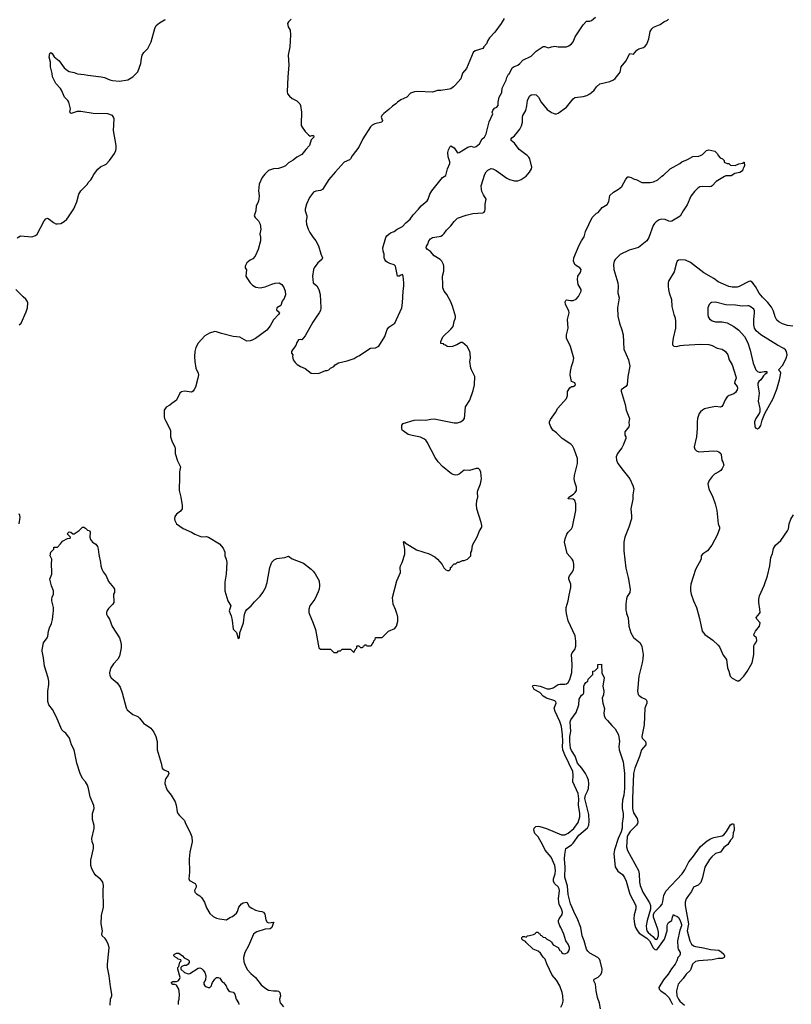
# Model space of a CAD drawing. Header units: inches. Extents: x 1934316 to 2140091, y 524953 to 667329.
# Tile 352 of 384: x 2068259 to 2077476, y 605331 to 617094. Entities that reach past the tile are written whole.
import ezdxf

# ---------------------------------------------------------------- set-up
doc = ezdxf.new("R2010")
doc.units = ezdxf.units.IN
doc.header["$MEASUREMENT"] = 0
for name, color, linetype in [('C0660', 7, 'Continuous'), ('C0661', 7, 'Continuous'), ('C0670', 7, 'Continuous'), ('C0671', 7, 'Continuous')]:
    doc.layers.add(name, color=color, linetype=linetype)

msp = doc.modelspace()

# ---------------------------------------------------------------- linework, layer by layer
at = {"layer": 'C0660', "color": 5, "elevation": 180}
for points in [[(2069341, 605321), (2069342, 605390), (2069359, 605430), (2069361, 605450), (2069342, 605542), (2069328, 605672), (2069309, 605769), (2069307, 605807), (2069327, 606010), (2069315, 606050), (2069294, 606094), (2069278, 606118), (2069245, 606150), (2069239, 606170), (2069247, 606210), (2069233, 606293), (2069234, 606390), (2069260, 606490), (2069256, 606690), (2069260, 606750), (2069251, 606789), (2069243, 606803), (2069225, 606825), (2069170, 606871), (2069150, 606897), (2069120, 606950), (2069107, 606990), (2069110, 607053), (2069142, 607190), (2069139, 607230), (2069126, 607270), (2069121, 607310), (2069149, 607430), (2069147, 607467), (2069130, 607540), (2069127, 607570), (2069129, 607611), (2069147, 607670), (2069145, 607705), (2069101, 607810), (2069079, 607910), (2069067, 607947), (2069043, 607990), (2069008, 608028), (2068980, 608090), (2068942, 608210), (2068909, 608370), (2068876, 608430), (2068852, 608510), (2068810, 608570), (2068786, 608586), (2068763, 608610), (2068694, 608770), (2068650, 608854), (2068605, 608910), (2068593, 608950), (2068593, 609070), (2068606, 609150), (2068607, 609190), (2068600, 609230), (2068556, 609370), (2068545, 609470), (2068527, 609550), (2068527, 609567), (2068542, 609650), (2068587, 609710), (2068596, 609730), (2068601, 609790), (2068613, 609830), (2068640, 609880), (2068652, 609928), (2068660, 610000)], [(2069297, 610000), (2069297, 609990), (2069307, 609967), (2069330, 609930), (2069363, 609843), (2069450, 609707), (2069463, 609670), (2069469, 609630), (2069469, 609589), (2069451, 609490), (2069430, 609452), (2069380, 609400), (2069348, 609352), (2069334, 609310), (2069332, 609290), (2069337, 609257), (2069351, 609231), (2069424, 609170), (2069458, 609118), (2069483, 609050), (2069530, 608871), (2069542, 608850), (2069610, 608794), (2069670, 608768), (2069690, 608750), (2069738, 608690), (2069825, 608630), (2069862, 608582), (2069885, 608530), (2069900, 608470), (2069899, 608370), (2069949, 608210), (2069962, 608150), (2069985, 608130), (2070000, 608124)], [(2070000, 608017), (2069997, 608010), (2069993, 607970), (2070000, 607944)]]:
    msp.add_lwpolyline(points, dxfattribs=at)
at = {"layer": 'C0661', "color": 5}
for points, elevation in [([(2068230, 614488), (2068270, 614513), (2068402, 614498), (2068446, 614514), (2068467, 614533), (2068550, 614691), (2068570, 614716), (2068590, 614721), (2068610, 614711), (2068661, 614670), (2068690, 614656), (2068710, 614653), (2068750, 614660), (2068790, 614683), (2068820, 614710), (2068841, 614739), (2068906, 614834), (2068941, 614919), (2068965, 615010), (2068989, 615050), (2069068, 615130), (2069078, 615150), (2069110, 615182), (2069130, 615212), (2069141, 615239), (2069192, 615308), (2069225, 615335), (2069290, 615368), (2069330, 615411), (2069390, 615494), (2069408, 615530), (2069413, 615550), (2069413, 615590), (2069380, 615770), (2069386, 615910), (2069381, 615930), (2069368, 615948), (2069310, 615971), (2069135, 615975), (2068990, 615998), (2068945, 615995), (2068875, 615975), (2068863, 615983), (2068859, 615990), (2068865, 616030), (2068844, 616110), (2068832, 616130), (2068794, 616170), (2068758, 616250), (2068745, 616270), (2068690, 616330), (2068651, 616410), (2068648, 616450), (2068628, 616530), (2068625, 616585), (2068612, 616648), (2068619, 616690), (2068630, 616701), (2068645, 616690), (2068670, 616650), (2068730, 616602), (2068790, 616517), (2068830, 616485), (2068850, 616476), (2068910, 616462), (2068950, 616445), (2069030, 616440), (2069074, 616430), (2069230, 616410), (2069270, 616402), (2069335, 616375), (2069367, 616367), (2069450, 616361), (2069550, 616374), (2069610, 616410), (2069670, 616470), (2069705, 616570), (2069712, 616630), (2069723, 616670), (2069740, 616700), (2069789, 616750), (2069831, 616830), (2069872, 616990), (2069890, 617024), (2069930, 617057), (2069990, 617093), (2070000, 617095)], 220), ([(2068253, 613447), (2068278, 613470), (2068337, 613603), (2068351, 613650), (2068354, 613710), (2068350, 613732), (2068334, 613754), (2068301, 613781), (2068213, 613870)], 220), ([(2070000, 612451), (2069984, 612430), (2069984, 612350), (2069988, 612330), (2070000, 612307)], 220), ([(2068251, 611071), (2068264, 611150), (2068262, 611170), (2068251, 611191)], 220), ([(2068660, 610000), (2068664, 610030), (2068662, 610070), (2068644, 610150), (2068644, 610170), (2068647, 610193), (2068662, 610230), (2068664, 610270), (2068638, 610330), (2068618, 610410), (2068641, 610470), (2068644, 610496), (2068638, 610590), (2068642, 610650), (2068621, 610690), (2068629, 610731), (2068666, 610770), (2068668, 610792), (2068710, 610794), (2068748, 610832), (2068770, 610862), (2068830, 610894), (2068862, 610898), (2068866, 610910), (2068826, 610950), (2068850, 610974), (2068870, 610972), (2068893, 610953), (2068910, 610952), (2068968, 610992), (2069010, 611032), (2069032, 611032), (2069038, 611018), (2069050, 611014), (2069070, 610994), (2069091, 610991), (2069102, 610970), (2069096, 610910), (2069103, 610883), (2069130, 610851), (2069170, 610826), (2069190, 610801), (2069198, 610770), (2069204, 610704), (2069225, 610610), (2069227, 610570), (2069239, 610530), (2069257, 610497), (2069293, 610450), (2069321, 610381), (2069381, 610310), (2069390, 610290), (2069390, 610250), (2069381, 610230), (2069383, 610130), (2069372, 610110), (2069321, 610059), (2069305, 610035), (2069297, 610010), (2069297, 610000)], 180)]:
    msp.add_lwpolyline(points, dxfattribs=dict(at, elevation=elevation))
at = {"layer": 'C0670', "color": 5}
for points, elevation in [([(2070771, 610000), (2070783, 609970), (2070797, 609917), (2070810, 609814), (2070850, 609774), (2070870, 609702), (2070886, 609710), (2070888, 609770), (2070932, 609888), (2070945, 609990), (2070948, 610000)], 220), ([(2071715, 610000), (2071766, 609886), (2071791, 609810), (2071834, 609590), (2071850, 609574), (2071970, 609572), (2072010, 609534), (2072050, 609534), (2072068, 609552), (2072090, 609554), (2072110, 609574), (2072210, 609574), (2072250, 609534), (2072266, 609570), (2072286, 609590), (2072286, 609610), (2072290, 609614), (2072310, 609614), (2072330, 609594), (2072350, 609594), (2072362, 609598), (2072367, 609613), (2072382, 609618), (2072390, 609634), (2072398, 609618), (2072410, 609614), (2072450, 609614), (2072462, 609618), (2072466, 609630), (2072487, 609653), (2072488, 609672), (2072506, 609690), (2072510, 609714), (2072590, 609714), (2072666, 609790), (2072738, 609822), (2072749, 609831), (2072758, 609850), (2072774, 609906), (2072774, 609954), (2072767, 609993), (2072765, 610000)], 220), ([(2074724, 605296), (2074742, 605338), (2074750, 605370), (2074747, 605430), (2074740, 605470), (2074712, 605550), (2074670, 605617), (2074618, 605678), (2074555, 605815), (2074535, 605870), (2074510, 605893), (2074480, 605940), (2074450, 605966), (2074393, 605990), (2074309, 606070), (2074302, 606082), (2074270, 606098), (2074258, 606110), (2074258, 606130), (2074270, 606142), (2074290, 606142), (2074310, 606134), (2074326, 606150), (2074350, 606151), (2074396, 606164), (2074422, 606178), (2074430, 606194), (2074450, 606194), (2074458, 606178), (2074470, 606174), (2074478, 606158), (2074490, 606154), (2074510, 606134), (2074534, 606130), (2074554, 606110), (2074594, 606090), (2074610, 606074), (2074630, 606042), (2074691, 606011), (2074710, 605974), (2074725, 605965), (2074732, 605950), (2074750, 605938), (2074770, 605932), (2074806, 605950), (2074818, 605970), (2074827, 605993), (2074828, 606010), (2074809, 606050), (2074782, 606090), (2074758, 606170), (2074722, 606250), (2074709, 606270), (2074695, 606310), (2074695, 606330), (2074702, 606350), (2074738, 606402), (2074744, 606430), (2074732, 606470), (2074704, 606524), (2074697, 606550), (2074693, 606590), (2074706, 606690), (2074703, 606710), (2074690, 606734), (2074651, 606771), (2074637, 606797), (2074637, 606830), (2074654, 606890), (2074659, 606930), (2074653, 606990), (2074607, 607090), (2074534, 607174), (2074507, 607230), (2074450, 607330), (2074411, 607371), (2074402, 607410), (2074406, 607434), (2074426, 607454), (2074450, 607458), (2074470, 607456), (2074550, 607429), (2074730, 607356), (2074770, 607357), (2074810, 607377), (2074877, 607430), (2074930, 607502), (2074950, 607570), (2074951, 607610), (2074932, 607710), (2074936, 607784), (2074931, 607851), (2074868, 607990), (2074871, 608070), (2074865, 608110), (2074770, 608310), (2074748, 608370), (2074741, 608410), (2074745, 608470), (2074742, 608550), (2074729, 608650), (2074712, 608710), (2074656, 608830), (2074644, 608870), (2074668, 608930), (2074664, 608944), (2074650, 608956), (2074550, 608990), (2074511, 609010), (2074470, 609054), (2074406, 609090), (2074383, 609130), (2074390, 609139), (2074410, 609143), (2074475, 609130), (2074560, 609100), (2074590, 609098), (2074631, 609110), (2074690, 609150), (2074710, 609156), (2074770, 609155), (2074790, 609160), (2074810, 609175), (2074832, 609210), (2074855, 609295), (2074859, 609390), (2074851, 609510), (2074858, 609530), (2074889, 609571), (2074900, 609610), (2074900, 609670), (2074892, 609732), (2074810, 609910), (2074791, 610000)], 180), ([(2075508, 610000), (2075528, 609948), (2075537, 609850), (2075557, 609770), (2075592, 609712), (2075669, 609649), (2075690, 609604), (2075705, 609510), (2075703, 609457), (2075696, 609410), (2075655, 609250), (2075639, 609070), (2075648, 609030), (2075658, 609018), (2075690, 608995), (2075735, 608975), (2075745, 608965), (2075750, 608950), (2075749, 608930), (2075725, 608870), (2075717, 608670), (2075692, 608530), (2075695, 608510), (2075733, 608470), (2075740, 608450), (2075738, 608430), (2075687, 608370), (2075662, 608290), (2075605, 608150), (2075591, 608089), (2075578, 607790), (2075580, 607670), (2075590, 607618), (2075633, 607550), (2075641, 607510), (2075637, 607490), (2075625, 607470), (2075550, 607395), (2075522, 607350), (2075514, 607330), (2075507, 607210), (2075518, 607170), (2075649, 606930), (2075658, 606890), (2075663, 606790), (2075671, 606750), (2075702, 606670), (2075781, 606541), (2075793, 606510), (2075794, 606466), (2075754, 606330), (2075743, 606270), (2075745, 606230), (2075750, 606210), (2075766, 606190), (2075822, 606142), (2075850, 606110), (2075870, 606104), (2075874, 606110), (2075888, 606150), (2075891, 606191), (2075883, 606230), (2075831, 606370), (2075828, 606390), (2075831, 606409), (2075844, 606436), (2075910, 606500), (2075932, 606528), (2075942, 606558), (2075954, 606630), (2075978, 606682), (2076171, 606889), (2076202, 606938), (2076250, 607033), (2076295, 607085), (2076390, 607214), (2076470, 607282), (2076510, 607308), (2076550, 607323), (2076650, 607345), (2076670, 607356), (2076703, 607397), (2076750, 607475), (2076770, 607487), (2076785, 607485), (2076790, 607474), (2076794, 607426), (2076795, 607410), (2076782, 607378), (2076779, 607330), (2076771, 607310), (2076751, 607290), (2076719, 607241), (2076670, 607203), (2076630, 607150), (2076570, 607133), (2076526, 607094), (2076498, 607062), (2076444, 606970), (2076415, 606845), (2076394, 606786), (2076365, 606755), (2076308, 606732), (2076283, 606677), (2076246, 606630), (2076221, 606590), (2076208, 606550), (2076209, 606511), (2076248, 606290), (2076231, 606210), (2076262, 606090), (2076283, 606050), (2076308, 606030), (2076330, 606020), (2076425, 606005), (2076510, 605984), (2076610, 605979), (2076639, 605959), (2076668, 605930), (2076676, 605910), (2076674, 605890), (2076650, 605876), (2076604, 605876), (2076530, 605863), (2076370, 605849), (2076330, 605840), (2076295, 605810), (2076277, 605750), (2076266, 605734), (2076221, 605690), (2076183, 605637), (2076126, 605570), (2076105, 605490), (2076110, 605430), (2076128, 605390), (2076143, 605370), (2076199, 605319)], 180), ([(2076362, 610000), (2076380, 609940), (2076411, 609790), (2076441, 609750), (2076539, 609679), (2076602, 609622), (2076620, 609600), (2076663, 609503), (2076702, 609450), (2076713, 609350), (2076731, 609310), (2076747, 609250), (2076768, 609228), (2076830, 609196), (2076850, 609196), (2076869, 609210), (2076909, 609250), (2076950, 609305), (2077009, 609410), (2077027, 609510), (2077027, 609613), (2077035, 609630), (2077054, 609650), (2077065, 609675), (2077061, 609710), (2077033, 609733), (2077029, 609750), (2077050, 609790), (2077094, 609850), (2077105, 609890), (2077065, 609930), (2077055, 609950), (2077094, 610000)], 220), ([(2075198, 605278), (2075186, 605346), (2075162, 605410), (2075143, 605490), (2075138, 605570), (2075115, 605610), (2075119, 605630), (2075170, 605656), (2075198, 605682), (2075213, 605710), (2075217, 605750), (2075193, 605850), (2075183, 605870), (2075163, 605890), (2075070, 605940), (2075045, 605965), (2075030, 605990), (2075002, 606090), (2074978, 606150), (2074960, 606250), (2074918, 606358), (2074888, 606410), (2074855, 606495), (2074837, 606530), (2074810, 606641), (2074801, 606741), (2074772, 606850), (2074774, 606970), (2074765, 607070), (2074770, 607122), (2074784, 607190), (2074850, 607236), (2074870, 607256), (2074936, 607350), (2075042, 607438), (2075057, 607470), (2075062, 607518), (2075057, 607597), (2075011, 607790), (2075017, 607830), (2075043, 607877), (2075052, 607910), (2075057, 607970), (2075053, 608010), (2075038, 608050), (2075016, 608090), (2074972, 608152), (2074922, 608210), (2074894, 608294), (2074850, 608362), (2074839, 608390), (2074829, 608471), (2074831, 608529), (2074841, 608590), (2074834, 608706), (2074842, 608730), (2074905, 608815), (2074939, 608910), (2074942, 608978), (2074970, 609022), (2074990, 609034), (2074998, 609050), (2074998, 609130), (2075007, 609153), (2075023, 609177), (2075046, 609190), (2075050, 609214), (2075106, 609270), (2075106, 609310), (2075130, 609314), (2075166, 609350), (2075166, 609390), (2075210, 609394), (2075212, 609292), (2075239, 609230), (2075226, 609130), (2075236, 609070), (2075231, 609029), (2075218, 608990), (2075225, 608930), (2075245, 608865), (2075238, 608810), (2075240, 608780), (2075252, 608750), (2075282, 608722), (2075330, 608662), (2075370, 608622), (2075411, 608551), (2075424, 608470), (2075416, 608410), (2075419, 608370), (2075467, 608227), (2075484, 608090), (2075485, 607910), (2075477, 607830), (2075459, 607770), (2075456, 607710), (2075457, 607670), (2075469, 607610), (2075469, 607570), (2075455, 607490), (2075454, 607434), (2075444, 607390), (2075406, 607310), (2075362, 607178), (2075357, 607130), (2075371, 606971), (2075402, 606922), (2075460, 606880), (2075484, 606844), (2075502, 606802), (2075546, 606646), (2075617, 606510), (2075617, 606470), (2075599, 606401), (2075593, 606350), (2075602, 606290), (2075616, 606250), (2075637, 606210), (2075660, 606180), (2075750, 606119), (2075781, 606090), (2075826, 606006), (2075846, 605986), (2075870, 605983), (2075883, 605997), (2075961, 606110), (2075993, 606210), (2075993, 606267), (2075997, 606283), (2076010, 606307), (2076049, 606331), (2076057, 606370), (2076070, 606402), (2076082, 606390), (2076110, 606383), (2076130, 606367), (2076150, 606333), (2076165, 606285), (2076165, 606270), (2076144, 606216), (2076118, 606090), (2076120, 606010), (2076126, 605990), (2076150, 605950), (2076148, 605930), (2076139, 605910), (2076121, 605890), (2076109, 605850), (2076088, 605810), (2076045, 605755), (2076006, 605690), (2075950, 605622), (2075895, 605530), (2075898, 605510), (2075919, 605490), (2075970, 605455), (2076012, 605410), (2076038, 605370), (2076055, 605330)], 160), ([(2070000, 608124), (2070032, 608110), (2070040, 608090), (2070033, 608070), (2070005, 608030), (2070000, 608017)], 180), ([(2070000, 607944), (2070004, 607930), (2070022, 607890), (2070069, 607830), (2070114, 607750), (2070126, 607710), (2070139, 607630), (2070148, 607610), (2070166, 607586), (2070227, 607527), (2070240, 607490), (2070290, 607393), (2070313, 607333), (2070318, 607270), (2070290, 607150), (2070284, 607070), (2070289, 606911), (2070281, 606830), (2070288, 606808), (2070353, 606773), (2070368, 606750), (2070366, 606730), (2070348, 606690), (2070350, 606670), (2070370, 606650), (2070410, 606626), (2070430, 606605), (2070466, 606550), (2070490, 606482), (2070530, 606416), (2070570, 606381), (2070610, 606361), (2070646, 606350), (2070730, 606339), (2070770, 606367), (2070801, 606379), (2070850, 606421), (2070860, 606440), (2070876, 606490), (2070909, 606531), (2070930, 606544), (2070970, 606551), (2071001, 606501), (2071030, 606478), (2071075, 606455), (2071122, 606442), (2071150, 606441), (2071171, 606430), (2071187, 606407), (2071198, 606338), (2071213, 606313), (2071230, 606305), (2071294, 606310), (2071285, 606295), (2071270, 606250), (2071250, 606233), (2071190, 606227), (2071090, 606197), (2071070, 606185), (2071053, 606167), (2071038, 606142), (2070993, 606030), (2070948, 605950), (2070933, 605890), (2070938, 605838), (2070959, 605779), (2070981, 605741), (2071019, 605699), (2071075, 605650), (2071145, 605565), (2071187, 605527), (2071230, 605501), (2071291, 605491), (2071333, 605493), (2071350, 605487), (2071367, 605470), (2071373, 605430), (2071364, 605390), (2071365, 605365), (2071371, 605350), (2071410, 605301)], 180), ([(2070154, 605330), (2070155, 605370), (2070162, 605390), (2070169, 605450), (2070159, 605510), (2070130, 605558), (2070110, 605569), (2070089, 605569), (2070069, 605590), (2070090, 605602), (2070130, 605602), (2070150, 605611), (2070169, 605631), (2070174, 605650), (2070149, 605750), (2070148, 605770), (2070159, 605781), (2070170, 605834), (2070186, 605850), (2070182, 605862), (2070150, 605868), (2070140, 605880), (2070110, 605898), (2070098, 605910), (2070100, 605920), (2070106, 605930), (2070130, 605942), (2070160, 605940), (2070202, 605910), (2070225, 605885), (2070270, 605862), (2070282, 605850), (2070285, 605830), (2070270, 605809), (2070250, 605795), (2070225, 605795), (2070197, 605783), (2070182, 605770), (2070182, 605750), (2070229, 605709), (2070270, 605695), (2070290, 605700), (2070390, 605761), (2070410, 605767), (2070430, 605759), (2070450, 605739), (2070471, 605711), (2070482, 605670), (2070477, 605623), (2070459, 605590), (2070460, 605570), (2070471, 605550), (2070482, 605542), (2070510, 605530), (2070530, 605531), (2070549, 605550), (2070552, 605570), (2070562, 605590), (2070590, 605631), (2070610, 605651), (2070630, 605650), (2070650, 605642), (2070679, 605599), (2070692, 605590), (2070724, 605550), (2070738, 605518), (2070754, 605494), (2070770, 605483), (2070810, 605475), (2070830, 605451), (2070843, 605390), (2070871, 605350), (2070876, 605330)], 160)]:
    msp.add_lwpolyline(points, dxfattribs=dict(at, elevation=elevation))
at = {"layer": 'C0671', "color": 5}
for points, elevation in [([(2071500, 617100), (2071470, 617069), (2071459, 617050), (2071467, 617010), (2071490, 616970), (2071493, 616913), (2071487, 616770), (2071466, 616670), (2071474, 616550), (2071460, 616410), (2071453, 616230), (2071458, 616210), (2071480, 616180), (2071513, 616153), (2071570, 616125), (2071604, 616090), (2071614, 616070), (2071625, 615990), (2071619, 615850), (2071621, 615830), (2071631, 615810), (2071670, 615758), (2071710, 615718), (2071730, 615702), (2071750, 615711), (2071770, 615711), (2071771, 615690), (2071742, 615658), (2071719, 615590), (2071676, 615544), (2071630, 615483), (2071569, 615451), (2071526, 615414), (2071470, 615385), (2071432, 615348), (2071410, 615336), (2071350, 615314), (2071290, 615313), (2071230, 615293), (2071185, 615250), (2071156, 615210), (2071121, 615130), (2071110, 615050), (2071118, 614990), (2071117, 614950), (2071107, 614913), (2071085, 614870), (2071079, 614810), (2071061, 614750), (2071071, 614730), (2071111, 614690), (2071131, 614650), (2071141, 614590), (2071126, 614530), (2071135, 614495), (2071135, 614450), (2071106, 614350), (2071070, 614268), (2071043, 614237), (2071010, 614219), (2070971, 614190), (2070951, 614150), (2070951, 614130), (2070967, 614107), (2070962, 614030), (2070971, 614010), (2071012, 613952), (2071041, 613921), (2071078, 613898), (2071130, 613890), (2071190, 613904), (2071270, 613936), (2071310, 613947), (2071358, 613950), (2071391, 613931), (2071413, 613893), (2071430, 613850), (2071433, 613807), (2071417, 613763), (2071395, 613730), (2071379, 613681), (2071329, 613650), (2071328, 613628), (2071358, 613598), (2071361, 613590), (2071351, 613570), (2071292, 613508), (2071250, 613436), (2071210, 613385), (2071074, 613286), (2071036, 613264), (2071010, 613256), (2070970, 613255), (2070890, 613300), (2070809, 613310), (2070670, 613344), (2070610, 613365), (2070590, 613367), (2070525, 613350), (2070470, 613317), (2070389, 613230), (2070362, 613178), (2070350, 613130), (2070345, 613070), (2070349, 613009), (2070363, 612930), (2070391, 612871), (2070394, 612850), (2070388, 612810), (2070357, 612703), (2070344, 612676), (2070330, 612655), (2070310, 612642), (2070226, 612654), (2070190, 612649), (2070170, 612630), (2070130, 612550), (2070076, 612510), (2070053, 612487), (2070010, 612464), (2070000, 612451)], 220), ([(2074047, 617110), (2074010, 617049), (2073934, 616946), (2073870, 616878), (2073850, 616846), (2073835, 616805), (2073802, 616770), (2073792, 616750), (2073700, 616720), (2073677, 616703), (2073596, 616510), (2073547, 616453), (2073530, 616388), (2073466, 616314), (2073442, 616290), (2073410, 616269), (2073390, 616262), (2073289, 616249), (2073250, 616249), (2073190, 616229), (2073010, 616234), (2072974, 616230), (2072926, 616214), (2072882, 616170), (2072810, 616135), (2072772, 616110), (2072752, 616090), (2072710, 616062), (2072670, 616022), (2072607, 615973), (2072585, 615950), (2072576, 615930), (2072591, 615890), (2072585, 615870), (2072502, 615850), (2072468, 615832), (2072450, 615815), (2072359, 615670), (2072308, 615572), (2072230, 615469), (2072211, 615430), (2072200, 615420), (2072135, 615390), (2072026, 615274), (2071950, 615184), (2071875, 615065), (2071850, 615054), (2071795, 615045), (2071770, 615032), (2071722, 614970), (2071684, 614890), (2071669, 614831), (2071667, 614810), (2071690, 614750), (2071690, 614730), (2071680, 614690), (2071685, 614650), (2071705, 614590), (2071724, 614550), (2071763, 614490), (2071795, 614450), (2071830, 614391), (2071855, 614295), (2071876, 614250), (2071867, 614230), (2071821, 614190), (2071775, 614130), (2071767, 614110), (2071758, 614030), (2071766, 613950), (2071810, 613916), (2071834, 613870), (2071849, 613810), (2071857, 613650), (2071850, 613618), (2071837, 613590), (2071799, 613541), (2071761, 613479), (2071670, 613315), (2071630, 613269), (2071610, 613275), (2071590, 613268), (2071570, 613238), (2071557, 613203), (2071516, 613150), (2071507, 613130), (2071505, 613110), (2071522, 613090), (2071518, 613070), (2071527, 613030), (2071550, 612998), (2071574, 612974), (2071612, 612950), (2071670, 612925), (2071742, 612870), (2071830, 612865), (2071910, 612902), (2071930, 612902), (2071950, 612912), (2071970, 612932), (2072010, 612952), (2072029, 612971), (2072066, 612994), (2072170, 613019), (2072253, 613047), (2072289, 613071), (2072310, 613078), (2072450, 613171), (2072510, 613172), (2072550, 613192), (2072621, 613310), (2072650, 613391), (2072670, 613419), (2072739, 613470), (2072824, 613650), (2072833, 613713), (2072839, 613850), (2072849, 613910), (2072849, 613950), (2072839, 614030), (2072830, 614048), (2072810, 614042), (2072790, 614028), (2072770, 614028), (2072749, 614150), (2072730, 614167), (2072682, 614182), (2072650, 614197), (2072632, 614210), (2072619, 614230), (2072614, 614250), (2072614, 614294), (2072602, 614330), (2072598, 614370), (2072633, 614490), (2072646, 614510), (2072690, 614548), (2072730, 614562), (2072769, 614590), (2072830, 614624), (2072872, 614668), (2072923, 614710), (2072958, 614762), (2073023, 614830), (2073053, 614870), (2073126, 614930), (2073138, 614950), (2073157, 615010), (2073182, 615050), (2073310, 615207), (2073349, 615231), (2073367, 615310), (2073395, 615375), (2073396, 615396), (2073375, 615455), (2073372, 615508), (2073380, 615540), (2073402, 615578), (2073410, 615585), (2073430, 615576), (2073450, 615561), (2073490, 615505), (2073510, 615507), (2073612, 615572), (2073650, 615582), (2073673, 615573), (2073690, 615572), (2073710, 615578), (2073750, 615611), (2073784, 615670), (2073810, 615691), (2073829, 615730), (2073866, 615874), (2073909, 615970), (2073904, 615990), (2073909, 616010), (2073930, 616038), (2073958, 616050), (2073975, 616070), (2073975, 616110), (2073985, 616170), (2074016, 616224), (2074023, 616277), (2074069, 616370), (2074077, 616403), (2074099, 616441), (2074110, 616452), (2074140, 616520), (2074164, 616536), (2074190, 616541), (2074209, 616550), (2074234, 616570), (2074270, 616611), (2074370, 616658), (2074430, 616718), (2074510, 616774), (2074530, 616772), (2074570, 616758), (2074610, 616771), (2074650, 616776), (2074690, 616771), (2074790, 616771), (2074817, 616783), (2074850, 616806), (2074869, 616830), (2074894, 616890), (2074990, 617031), (2075030, 617078), (2075070, 617078), (2075090, 617083), (2075137, 617123)], 240), ([(2072765, 610000), (2072749, 610049), (2072721, 610110), (2072713, 610190), (2072762, 610390), (2072806, 610490), (2072804, 610550), (2072808, 610570), (2072827, 610610), (2072861, 610710), (2072861, 610770), (2072843, 610857), (2072850, 610858), (2072863, 610843), (2072999, 610759), (2073150, 610711), (2073216, 610676), (2073251, 610650), (2073305, 610585), (2073326, 610546), (2073350, 610522), (2073370, 610514), (2073390, 610514), (2073406, 610530), (2073406, 610550), (2073422, 610558), (2073426, 610570), (2073450, 610594), (2073470, 610594), (2073488, 610612), (2073507, 610613), (2073550, 610632), (2073570, 610632), (2073606, 610650), (2073646, 610690), (2073647, 610727), (2073658, 610750), (2073666, 610814), (2073723, 610917), (2073752, 610988), (2073779, 611030), (2073781, 611050), (2073773, 611087), (2073719, 611250), (2073716, 611296), (2073721, 611350), (2073732, 611390), (2073727, 611450), (2073730, 611470), (2073762, 611550), (2073774, 611610), (2073767, 611687), (2073755, 611715), (2073739, 611730), (2073713, 611733), (2073630, 611708), (2073570, 611710), (2073510, 611665), (2073490, 611656), (2073470, 611653), (2073450, 611655), (2073415, 611670), (2073310, 611755), (2073258, 611810), (2073223, 611863), (2073127, 612047), (2073111, 612070), (2073088, 612088), (2073047, 612106), (2072946, 612126), (2072900, 612140), (2072840, 612180), (2072829, 612190), (2072822, 612210), (2072822, 612250), (2072839, 612270), (2072970, 612309), (2073050, 612314), (2073110, 612309), (2073170, 612322), (2073210, 612324), (2073450, 612277), (2073490, 612278), (2073523, 612290), (2073555, 612310), (2073573, 612330), (2073585, 612470), (2073635, 612550), (2073675, 612665), (2073692, 612730), (2073694, 612830), (2073654, 612910), (2073649, 612929), (2073637, 613010), (2073644, 613050), (2073639, 613110), (2073634, 613130), (2073604, 613190), (2073550, 613238), (2073530, 613238), (2073482, 613210), (2073430, 613189), (2073390, 613184), (2073366, 613190), (2073347, 613207), (2073328, 613208), (2073322, 613222), (2073290, 613226), (2073288, 613230), (2073288, 613250), (2073315, 613305), (2073410, 613395), (2073438, 613430), (2073450, 613490), (2073463, 613530), (2073463, 613550), (2073428, 613670), (2073404, 613730), (2073361, 613810), (2073329, 613850), (2073313, 613890), (2073315, 613965), (2073310, 613990), (2073309, 614029), (2073324, 614090), (2073324, 614150), (2073320, 614170), (2073300, 614210), (2073280, 614230), (2073210, 614274), (2073165, 614325), (2073129, 614350), (2073113, 614370), (2073118, 614390), (2073134, 614410), (2073147, 614450), (2073165, 614475), (2073188, 614492), (2073270, 614502), (2073290, 614507), (2073310, 614520), (2073330, 614539), (2073359, 614581), (2073408, 614630), (2073450, 614684), (2073490, 614723), (2073590, 614759), (2073670, 614777), (2073792, 614788), (2073805, 614795), (2073813, 614807), (2073819, 614830), (2073817, 614890), (2073829, 614950), (2073800, 615000), (2073781, 615041), (2073774, 615070), (2073771, 615110), (2073815, 615250), (2073830, 615277), (2073850, 615297), (2073890, 615314), (2073911, 615311), (2073951, 615291), (2074079, 615199), (2074110, 615183), (2074170, 615168), (2074210, 615169), (2074250, 615184), (2074310, 615226), (2074350, 615271), (2074371, 615310), (2074376, 615330), (2074352, 615430), (2074340, 615450), (2074320, 615470), (2074224, 615544), (2074170, 615618), (2074130, 615650), (2074128, 615670), (2074137, 615683), (2074170, 615708), (2074207, 615750), (2074234, 615786), (2074254, 615826), (2074264, 615870), (2074264, 615930), (2074270, 615950), (2074303, 616010), (2074316, 616064), (2074325, 616130), (2074350, 616182), (2074370, 616196), (2074410, 616200), (2074430, 616195), (2074456, 616170), (2074488, 616108), (2074560, 616020), (2074610, 615984), (2074650, 615968), (2074670, 615968), (2074690, 615977), (2074789, 616050), (2074870, 616147), (2074890, 616163), (2074990, 616176), (2075032, 616188), (2075070, 616207), (2075090, 616223), (2075119, 616250), (2075150, 616291), (2075190, 616327), (2075310, 616357), (2075350, 616375), (2075370, 616391), (2075421, 616450), (2075432, 616468), (2075445, 616530), (2075500, 616600), (2075548, 616690), (2075590, 616682), (2075630, 616731), (2075654, 616746), (2075710, 616763), (2075730, 616776), (2075750, 616801), (2075774, 616866), (2075790, 616951), (2075810, 616986), (2075830, 617003), (2075910, 617036), (2075953, 617067), (2075998, 617090), (2076010, 617102)], 220), ([(2074791, 610000), (2074785, 610030), (2074788, 610070), (2074812, 610150), (2074822, 610218), (2074844, 610310), (2074841, 610350), (2074819, 610410), (2074818, 610430), (2074826, 610450), (2074862, 610498), (2074876, 610524), (2074880, 610550), (2074879, 610590), (2074870, 610627), (2074858, 610650), (2074798, 610718), (2074766, 610850), (2074773, 610890), (2074793, 610947), (2074809, 610971), (2074850, 611010), (2074864, 611036), (2074902, 611230), (2074901, 611310), (2074890, 611350), (2074870, 611364), (2074810, 611370), (2074819, 611390), (2074873, 611427), (2074894, 611446), (2074908, 611470), (2074911, 611510), (2074889, 611570), (2074881, 611610), (2074886, 611650), (2074921, 611790), (2074922, 611850), (2074884, 611964), (2074862, 612002), (2074841, 612021), (2074738, 612090), (2074670, 612159), (2074628, 612190), (2074602, 612230), (2074589, 612270), (2074589, 612290), (2074601, 612319), (2074660, 612400), (2074686, 612454), (2074791, 612570), (2074804, 612604), (2074802, 612650), (2074830, 612695), (2074849, 612711), (2074870, 612710), (2074890, 612722), (2074896, 612730), (2074890, 612754), (2074852, 612772), (2074834, 612850), (2074838, 612890), (2074852, 612950), (2074872, 613010), (2074877, 613050), (2074839, 613190), (2074792, 613290), (2074791, 613330), (2074810, 613410), (2074801, 613510), (2074821, 613590), (2074817, 613617), (2074780, 613690), (2074775, 613725), (2074781, 613739), (2074790, 613745), (2074838, 613738), (2074870, 613738), (2074907, 613753), (2074935, 613785), (2074966, 613850), (2074967, 613870), (2074930, 613930), (2074920, 613990), (2074925, 614030), (2074953, 614070), (2074962, 614090), (2074964, 614110), (2074951, 614131), (2074910, 614152), (2074890, 614170), (2074875, 614210), (2074877, 614250), (2074941, 614399), (2074968, 614450), (2075002, 614498), (2075018, 614562), (2075097, 614730), (2075150, 614781), (2075170, 614791), (2075218, 614850), (2075275, 614885), (2075298, 614922), (2075310, 614993), (2075350, 615033), (2075412, 615068), (2075450, 615101), (2075499, 615190), (2075525, 615215), (2075537, 615217), (2075562, 615210), (2075590, 615194), (2075630, 615181), (2075690, 615148), (2075790, 615148), (2075830, 615157), (2075881, 615179), (2075930, 615223), (2075950, 615235), (2076029, 615310), (2076145, 615375), (2076170, 615395), (2076236, 615424), (2076300, 615460), (2076370, 615464), (2076390, 615470), (2076416, 615484), (2076464, 615530), (2076490, 615537), (2076562, 615522), (2076593, 615493), (2076602, 615470), (2076625, 615445), (2076653, 615433), (2076673, 615413), (2076674, 615390), (2076710, 615374), (2076730, 615374), (2076750, 615354), (2076807, 615353), (2076850, 615372), (2076902, 615378), (2076906, 615390), (2076914, 615390), (2076918, 615350), (2076910, 615328), (2076901, 615319), (2076891, 615290), (2076862, 615270), (2076803, 615257), (2076758, 615230), (2076693, 615227), (2076678, 615222), (2076578, 615162), (2076532, 615108), (2076519, 615101), (2076503, 615097), (2076410, 615101), (2076385, 615095), (2076360, 615080), (2076319, 615041), (2076276, 614984), (2076230, 614882), (2076184, 614810), (2076150, 614746), (2076050, 614687), (2076030, 614683), (2076014, 614686), (2075970, 614706), (2075930, 614710), (2075898, 614702), (2075861, 614679), (2075841, 614659), (2075826, 614634), (2075775, 614490), (2075750, 614452), (2075650, 614371), (2075538, 614342), (2075432, 614288), (2075370, 614230), (2075360, 614210), (2075353, 614170), (2075355, 614110), (2075402, 613950), (2075406, 613910), (2075405, 613830), (2075419, 613770), (2075401, 613650), (2075405, 613550), (2075422, 613470), (2075453, 613390), (2075467, 613330), (2075477, 613157), (2075530, 613031), (2075546, 612954), (2075524, 612830), (2075515, 612730), (2075499, 612710), (2075445, 612670), (2075445, 612655), (2075490, 612496), (2075504, 612430), (2075542, 612330), (2075537, 612283), (2075540, 612250), (2075537, 612230), (2075489, 612170), (2075486, 612150), (2075489, 612129), (2075500, 612110), (2075498, 612090), (2075467, 612010), (2075450, 611978), (2075399, 611910), (2075383, 611870), (2075388, 611830), (2075405, 611790), (2075466, 611706), (2075547, 611610), (2075584, 611530), (2075593, 611490), (2075584, 611416), (2075584, 611364), (2075560, 611250), (2075568, 611168), (2075566, 611130), (2075535, 611030), (2075486, 610910), (2075475, 610850), (2075474, 610750), (2075500, 610540), (2075529, 610430), (2075549, 610291), (2075545, 610250), (2075516, 610204), (2075506, 610174), (2075499, 610110), (2075501, 610041), (2075506, 610006), (2075508, 610000)], 180), ([(2077494, 613434), (2077430, 613439), (2077370, 613459), (2077325, 613485), (2077304, 613504), (2077284, 613544), (2077263, 613610), (2077240, 613660), (2077197, 613717), (2077130, 613779), (2077090, 613826), (2077047, 613907), (2077010, 613958), (2076990, 613970), (2076970, 613967), (2076853, 613906), (2076830, 613900), (2076770, 613897), (2076730, 613905), (2076603, 613963), (2076550, 614002), (2076430, 614071), (2076270, 614194), (2076210, 614222), (2076150, 614224), (2076130, 614221), (2076112, 614208), (2076104, 614190), (2076077, 614083), (2076010, 613970), (2076005, 613950), (2076004, 613910), (2076010, 613870), (2076018, 613830), (2076045, 613750), (2076049, 613669), (2076072, 613572), (2076088, 613530), (2076094, 613490), (2076092, 613410), (2076063, 613290), (2076055, 613235), (2076056, 613210), (2076074, 613194), (2076110, 613191), (2076150, 613202), (2076190, 613207), (2076390, 613218), (2076490, 613215), (2076530, 613202), (2076590, 613170), (2076650, 613157), (2076690, 613128), (2076716, 613090), (2076734, 613030), (2076769, 612970), (2076815, 612830), (2076816, 612810), (2076800, 612770), (2076798, 612750), (2076828, 612710), (2076832, 612690), (2076829, 612670), (2076810, 612641), (2076790, 612625), (2076735, 612605), (2076710, 612590), (2076686, 612554), (2076663, 612497), (2076647, 612473), (2076630, 612466), (2076570, 612471), (2076490, 612457), (2076437, 612443), (2076413, 612430), (2076390, 612410), (2076377, 612390), (2076357, 612330), (2076350, 612290), (2076350, 612210), (2076342, 612110), (2076315, 611990), (2076323, 611963), (2076343, 611943), (2076371, 611931), (2076550, 611942), (2076590, 611939), (2076610, 611930), (2076632, 611912), (2076639, 611899), (2076647, 611830), (2076659, 611810), (2076670, 611770), (2076650, 611730), (2076632, 611708), (2076609, 611691), (2076557, 611663), (2076530, 611638), (2076495, 611590), (2076480, 611550), (2076489, 611490), (2076540, 611390), (2076568, 611310), (2076588, 611230), (2076602, 611070), (2076617, 611030), (2076618, 611010), (2076590, 610937), (2076526, 610814), (2076473, 610750), (2076414, 610710), (2076400, 610690), (2076400, 610650), (2076333, 610527), (2076277, 610350), (2076271, 610310), (2076271, 610270), (2076281, 610230), (2076308, 610150), (2076342, 610070), (2076362, 610000)], 220), ([(2070000, 612307), (2070062, 612190), (2070061, 612110), (2070080, 612050), (2070110, 611990), (2070115, 611970), (2070116, 611910), (2070143, 611823), (2070178, 611750), (2070167, 611693), (2070168, 611592), (2070162, 611510), (2070165, 611470), (2070185, 611390), (2070201, 611290), (2070199, 611250), (2070178, 611222), (2070130, 611188), (2070110, 611158), (2070107, 611130), (2070111, 611110), (2070131, 611070), (2070210, 611016), (2070310, 610971), (2070349, 610949), (2070430, 610915), (2070490, 610919), (2070513, 610913), (2070645, 610830), (2070690, 610782), (2070710, 610734), (2070711, 610690), (2070727, 610647), (2070734, 610610), (2070725, 610470), (2070708, 610372), (2070711, 610270), (2070747, 610150), (2070779, 610090), (2070759, 610030), (2070771, 610000)], 220), ([(2077094, 610000), (2077102, 610010), (2077101, 610050), (2077086, 610130), (2077086, 610170), (2077095, 610210), (2077150, 610336), (2077191, 610450), (2077220, 610570), (2077232, 610670), (2077250, 610715), (2077264, 610776), (2077286, 610814), (2077349, 610870), (2077430, 610987), (2077441, 611010), (2077452, 611070), (2077470, 611126), (2077501, 611179)], 220), ([(2070948, 610000), (2070956, 610024), (2070972, 610048), (2071022, 610090), (2071062, 610138), (2071132, 610208), (2071164, 610250), (2071193, 610307), (2071214, 610370), (2071245, 610550), (2071270, 610611), (2071298, 610642), (2071330, 610658), (2071426, 610670), (2071470, 610685), (2071514, 610654), (2071650, 610601), (2071742, 610530), (2071766, 610506), (2071790, 610472), (2071835, 610390), (2071841, 610330), (2071835, 610290), (2071823, 610257), (2071786, 610170), (2071726, 610090), (2071711, 610050), (2071711, 610030), (2071711, 610010), (2071715, 610000)], 220)]:
    msp.add_lwpolyline(points, dxfattribs=dict(at, elevation=elevation))
at = {"layer": 'C0671', "color": 5, "elevation": 240}
msp.add_lwpolyline([(2076570, 613718), (2076524, 613716), (2076510, 613709), (2076495, 613690), (2076480, 613650), (2076479, 613570), (2076484, 613544), (2076499, 613519), (2076530, 613498), (2076570, 613484), (2076650, 613484), (2076710, 613472), (2076790, 613427), (2076850, 613384), (2076917, 613310), (2076955, 613235), (2076986, 613146), (2077022, 612990), (2077052, 612910), (2077071, 612891), (2077090, 612884), (2077110, 612881), (2077150, 612890), (2077185, 612890), (2077184, 612870), (2077163, 612857), (2077143, 612837), (2077110, 612791), (2077089, 612770), (2077077, 612750), (2077076, 612730), (2077090, 612630), (2077078, 612538), (2077100, 612450), (2077099, 612410), (2077093, 612387), (2077054, 612330), (2077038, 612290), (2077042, 612230), (2077052, 612212), (2077070, 612206), (2077097, 612223), (2077113, 612247), (2077129, 612310), (2077161, 612390), (2077258, 612570), (2077301, 612679), (2077334, 612790), (2077349, 612869), (2077344, 612890), (2077322, 612910), (2077375, 612965), (2077415, 613050), (2077425, 613090), (2077418, 613130), (2077407, 613150), (2077387, 613167), (2077310, 613206), (2077112, 613330), (2077057, 613377), (2077035, 613410), (2077028, 613448), (2077028, 613508), (2077038, 613590), (2077037, 613617), (2077030, 613634), (2076986, 613666), (2076970, 613674), (2076955, 613675), (2076890, 613670), (2076810, 613684), (2076693, 613687)], close=True, dxfattribs=at)

doc.saveas('drawing.dxf')
